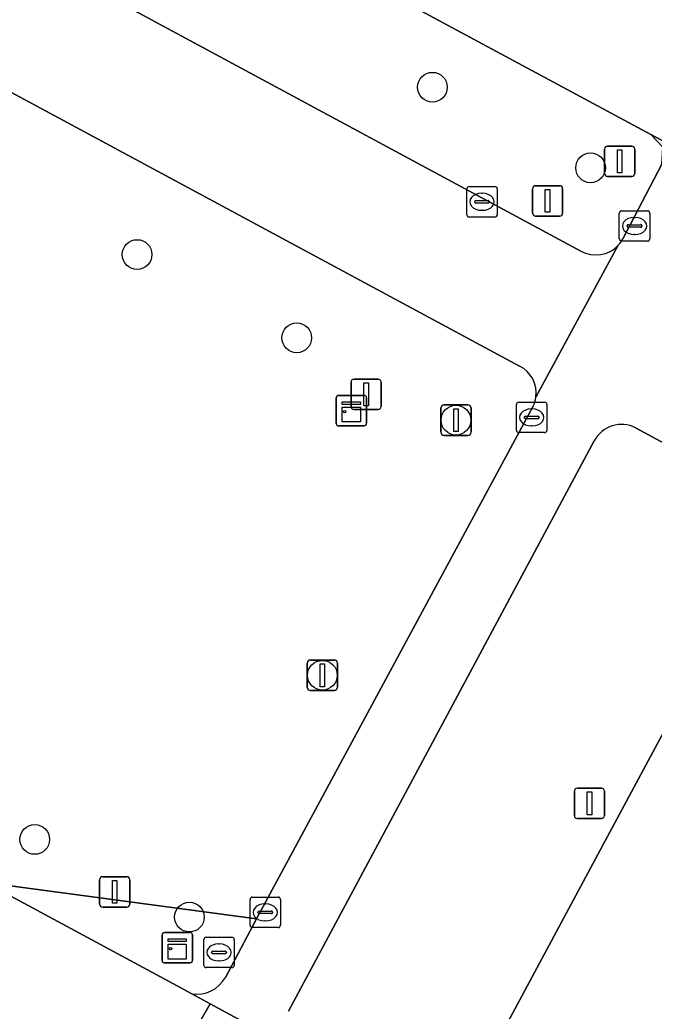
# Model space of a CAD drawing. Extents: x 159489 to 160304, y 383825 to 384531.
# Drawn here: x 159856.68 to 159877.55, y 384140.34 to 384172.94 of the extents above; entities that cross this region are included whole.
import ezdxf

# ---------------------------------------------------------------- set-up
doc = ezdxf.new("R2010")
doc.units = 0
for name, color, linetype in [('IMGEO_Berm_groen', 7, 'Continuous'), ('IMGEO_Boom', 7, 'Continuous'), ('IMGEO_Groenvoorziening', 7, 'Continuous'), ('IMGEO_Kast', 7, 'Continuous'), ('IMGEO_Kolk', 7, 'Continuous'), ('IMGEO_Lichtmast', 7, 'Continuous'), ('IMGEO_OVBaan_gesloten', 7, 'Continuous'), ('IMGEO_Rijbaan_lokaal_gesloten', 7, 'Continuous'), ('IMGEO_Rioolput', 7, 'Continuous'), ('IMGEO_Verkeersbordpaal', 7, 'Continuous'), ('IMGEO_Voetgangersgebied_gesloten', 7, 'Continuous')]:
    doc.layers.add(name, color=color, linetype=linetype)

msp = doc.modelspace()

# ---------------------------------------------------------------- linework, layer by layer
at = {"layer": 'IMGEO_Berm_groen'}
for points in [[(159875.621, 384145.351), (159877.35, 384148.57), (159879.235, 384152.071), (159881.839, 384156.886), (159876.938, 384159.522)], [(159875.579, 384159.098), (159865.52, 384140.339)], [(159851.185, 384099.877), (159859.407, 384115.156), (159875.621, 384145.351)]]:
    msp.add_lwpolyline(points, dxfattribs=at)
msp.add_arc((159876.471, 384158.628), 1.009, 62.4341, 152.2212, dxfattribs=at)
at = {"layer": 'IMGEO_Boom'}
for centre in [(159870.25, 384170.727), (159875.456, 384168.076), (159860.534, 384165.223), (159865.786, 384162.485), (159871.027, 384159.777), (159866.63, 384151.386), (159857.167, 384145.987), (159862.255, 384143.433)]:
    msp.add_circle(centre, 0.489, dxfattribs=at)
at = {"layer": 'IMGEO_Groenvoorziening'}
for points in [[(159769.966, 384216.295), (159764.813, 384206.538), (159759.321, 384196.257), (159855.536, 384144.567), (159864.468, 384143.379), (159873.563, 384160.232)], [(159876.519, 384165.738), (159877.8, 384168.201), (159877.835, 384168.75), (159877.443, 384169.17), (159836.881, 384190.972)], [(159833.842, 384187.583), (159875.137, 384165.334)], [(159873.122, 384161.552), (159828.032, 384185.836)], [(159864.468, 384143.379), (159855.536, 384144.567), (159861.705, 384141.252), (159862.337, 384140.91)], [(159863.439, 384141.451), (159864.468, 384143.379)]]:
    msp.add_lwpolyline(points, dxfattribs=at)
for centre, radius, start, end in [((159875.589, 384166.258), 1.065, 316.8097, 330.7778), ((159875.625, 384166.231), 1.021, 241.4705, 316.5609), ((159872.687, 384160.673), 0.98, 352.0068, 63.6684), ((159872.678, 384160.675), 0.99, 333.411, 351.9879), ((159862.502, 384141.966), 1.069, 261.1101, 331.1851)]:
    msp.add_arc(centre, radius, start, end, dxfattribs=at)
at = {"layer": 'IMGEO_Kast'}
for p, q in [((159867.085, 384159.666), (159867.085, 384160.507)), ((159867.085, 384160.507), (159867.085, 384159.666)), ((159867.16, 384160.591), (159868.001, 384160.591)), ((159868.001, 384160.591), (159867.16, 384160.591)), ((159868.085, 384160.516), (159868.085, 384159.675)), ((159868.085, 384159.675), (159868.085, 384160.516)), ((159868.01, 384159.591), (159867.169, 384159.591)), ((159867.169, 384159.591), (159868.01, 384159.591)), ((159861.432, 384142.927), (159862.273, 384142.927)), ((159862.273, 384142.927), (159861.432, 384142.927)), ((159861.357, 384142.002), (159861.357, 384142.843)), ((159861.357, 384142.843), (159861.357, 384142.002)), ((159862.357, 384142.852), (159862.357, 384142.011)), ((159862.357, 384142.011), (159862.357, 384142.852)), ((159862.282, 384141.927), (159861.441, 384141.927)), ((159861.441, 384141.927), (159862.282, 384141.927))]:
    msp.add_line(p, q, dxfattribs=at)
for points in [[(159867.28, 384160.381), (159867.88, 384160.381), (159867.88, 384160.296), (159867.28, 384160.296), (159867.28, 384160.381)], [(159867.28, 384160.206), (159867.88, 384160.206), (159867.88, 384159.717), (159867.28, 384159.717), (159867.28, 384160.206)], [(159861.552, 384142.717), (159862.152, 384142.717), (159862.152, 384142.632), (159861.552, 384142.632), (159861.552, 384142.717)], [(159861.552, 384142.542), (159862.152, 384142.542), (159862.152, 384142.053), (159861.552, 384142.053), (159861.552, 384142.542)]]:
    msp.add_lwpolyline(points, dxfattribs=at)
for centre in [(159867.364, 384160.055), (159861.636, 384142.391)]:
    msp.add_circle(centre, 0.0377, dxfattribs=at)
for centre, start, end in [((159867.163, 384160.513), 92.4484, 184.2845), ((159867.163, 384160.513), 92.4484, 184.2845), ((159868.007, 384160.513), 2.4484, 94.2845), ((159868.007, 384160.513), 2.4484, 94.2845), ((159867.163, 384159.669), 182.4484, 274.2845), ((159867.163, 384159.669), 182.4484, 274.2845), ((159868.007, 384159.669), 272.4484, 4.2845), ((159868.007, 384159.669), 272.4484, 4.2845), ((159861.435, 384142.849), 92.4484, 184.2845), ((159861.435, 384142.849), 92.4484, 184.2845), ((159862.279, 384142.849), 2.4484, 94.2845), ((159862.279, 384142.849), 2.4484, 94.2845), ((159861.435, 384142.005), 182.4484, 274.2845), ((159861.435, 384142.005), 182.4484, 274.2845), ((159862.279, 384142.005), 272.4484, 4.2845), ((159862.279, 384142.005), 272.4484, 4.2845)]:
    msp.add_arc(centre, 0.0779, start, end, dxfattribs=at)
at = {"layer": 'IMGEO_Kolk'}
for p, q in [((159871.383, 384166.532), (159871.383, 384167.384)), ((159871.458, 384167.458), (159872.31, 384167.458)), ((159872.384, 384167.384), (159872.384, 384166.532)), ((159871.685, 384167.001), (159872.083, 384167.001)), ((159871.871, 384167.238), (159871.896, 384167.238)), ((159871.642, 384166.952), (159871.642, 384166.964)), ((159872.08, 384166.915), (159871.682, 384166.915)), ((159871.894, 384166.678), (159871.869, 384166.678)), ((159872.126, 384166.964), (159872.126, 384166.952)), ((159872.31, 384166.458), (159871.458, 384166.458)), ((159876.402, 384165.737), (159876.402, 384166.589)), ((159876.477, 384166.663), (159877.329, 384166.663)), ((159876.89, 384166.443), (159876.915, 384166.443)), ((159877.403, 384166.589), (159877.403, 384165.737)), ((159876.661, 384166.157), (159876.661, 384166.169)), ((159877.099, 384166.12), (159876.701, 384166.12)), ((159876.704, 384166.206), (159877.102, 384166.206)), ((159877.145, 384166.169), (159877.145, 384166.157)), ((159876.913, 384165.883), (159876.888, 384165.883)), ((159877.329, 384165.663), (159876.477, 384165.663)), ((159873.017, 384159.441), (159873.017, 384160.293)), ((159873.092, 384160.367), (159873.944, 384160.367)), ((159873.505, 384160.147), (159873.53, 384160.147)), ((159874.018, 384160.293), (159874.018, 384159.441)), ((159873.276, 384159.861), (159873.276, 384159.873)), ((159873.714, 384159.824), (159873.316, 384159.824)), ((159873.319, 384159.91), (159873.717, 384159.91)), ((159873.76, 384159.873), (159873.76, 384159.861)), ((159873.528, 384159.587), (159873.503, 384159.587)), ((159873.944, 384159.367), (159873.092, 384159.367)), ((159864.251, 384143.163), (159864.251, 384144.015)), ((159864.326, 384144.089), (159865.178, 384144.089)), ((159864.739, 384143.869), (159864.764, 384143.869)), ((159865.252, 384144.015), (159865.252, 384143.163)), ((159864.51, 384143.583), (159864.51, 384143.595)), ((159864.948, 384143.546), (159864.55, 384143.546)), ((159864.553, 384143.632), (159864.951, 384143.632)), ((159864.994, 384143.595), (159864.994, 384143.583)), ((159864.762, 384143.309), (159864.737, 384143.309)), ((159865.178, 384143.089), (159864.326, 384143.089))]:
    msp.add_line(p, q, dxfattribs=at)
for points in [[(159871.383, 384166.532), (159871.383, 384167.384)], [(159871.458, 384167.458), (159872.31, 384167.458)], [(159872.384, 384167.384), (159872.384, 384166.532)], [(159872.31, 384166.458), (159871.458, 384166.458)], [(159876.402, 384165.737), (159876.402, 384166.589)], [(159876.477, 384166.663), (159877.329, 384166.663)], [(159877.403, 384166.589), (159877.403, 384165.737)], [(159877.329, 384165.663), (159876.477, 384165.663)], [(159873.017, 384159.441), (159873.017, 384160.293)], [(159873.092, 384160.367), (159873.944, 384160.367)], [(159874.018, 384160.293), (159874.018, 384159.441)], [(159873.944, 384159.367), (159873.092, 384159.367)], [(159864.251, 384143.163), (159864.251, 384144.015)], [(159864.326, 384144.089), (159865.178, 384144.089)], [(159865.252, 384144.015), (159865.252, 384143.163)], [(159865.178, 384143.089), (159864.326, 384143.089)]]:
    msp.add_lwpolyline(points, dxfattribs=at)
for centre, radius, start, end in [((159871.46, 384167.382), 0.0765, 91.552, 178.448), ((159871.46, 384167.382), 0.0765, 91.552, 178.448), ((159872.308, 384167.382), 0.0765, 1.552, 88.448), ((159872.308, 384167.382), 0.0765, 1.552, 88.448), ((159871.682, 384166.961), 0.0403, 85.8775, 175.7526), ((159872.087, 384166.963), 0.0386, 1.7309, 96.639), ((159871.679, 384166.951), 0.0366, 178.938, 274.7102), ((159872.083, 384166.958), 0.043, 264.8664, 352.4533), ((159871.46, 384166.534), 0.0765, 181.552, 268.448), ((159871.46, 384166.534), 0.0765, 181.552, 268.448), ((159872.308, 384166.534), 0.0765, 271.552, 358.448), ((159872.308, 384166.534), 0.0765, 271.552, 358.448), ((159876.479, 384166.587), 0.0765, 91.552, 178.448), ((159876.479, 384166.587), 0.0765, 91.552, 178.448), ((159877.327, 384166.587), 0.0765, 1.552, 88.448), ((159877.327, 384166.587), 0.0765, 1.552, 88.448), ((159876.701, 384166.166), 0.0403, 85.8775, 175.7526), ((159876.698, 384166.156), 0.0366, 178.938, 274.7102), ((159877.102, 384166.163), 0.043, 264.8664, 352.4533), ((159877.106, 384166.168), 0.0386, 1.7309, 96.639), ((159876.479, 384165.739), 0.0765, 181.552, 268.448), ((159876.479, 384165.739), 0.0765, 181.552, 268.448), ((159877.327, 384165.739), 0.0765, 271.552, 358.448), ((159877.327, 384165.739), 0.0765, 271.552, 358.448), ((159873.094, 384160.291), 0.0765, 91.552, 178.448), ((159873.094, 384160.291), 0.0765, 91.552, 178.448), ((159873.942, 384160.291), 0.0765, 1.552, 88.448), ((159873.942, 384160.291), 0.0765, 1.552, 88.448), ((159873.316, 384159.87), 0.0403, 85.8775, 175.7526), ((159873.313, 384159.86), 0.0366, 178.938, 274.7102), ((159873.717, 384159.867), 0.043, 264.8664, 352.4533), ((159873.721, 384159.872), 0.0386, 1.7309, 96.639), ((159873.094, 384159.443), 0.0765, 181.552, 268.448), ((159873.094, 384159.443), 0.0765, 181.552, 268.448), ((159873.942, 384159.443), 0.0765, 271.552, 358.448), ((159873.942, 384159.443), 0.0765, 271.552, 358.448), ((159864.328, 384144.013), 0.0765, 91.552, 178.448), ((159864.328, 384144.013), 0.0765, 91.552, 178.448), ((159865.176, 384144.013), 0.0765, 1.552, 88.448), ((159865.176, 384144.013), 0.0765, 1.552, 88.448), ((159864.55, 384143.592), 0.0403, 85.8775, 175.7526), ((159864.547, 384143.582), 0.0366, 178.938, 274.7102), ((159864.951, 384143.589), 0.043, 264.8664, 352.4533), ((159864.955, 384143.594), 0.0386, 1.7309, 96.639), ((159864.328, 384143.165), 0.0765, 181.552, 268.448), ((159864.328, 384143.165), 0.0765, 181.552, 268.448), ((159865.176, 384143.165), 0.0765, 271.552, 358.448), ((159865.176, 384143.165), 0.0765, 271.552, 358.448)]:
    msp.add_arc(centre, radius, start, end, dxfattribs=at)
for centre, major_axis, ratio, start_param, end_param in [((159871.87, 384166.958), (-0.387, 0.002), 0.722429, 4.712389, 7.853982), ((159871.895, 384166.958), (-0.39, 0.002), 0.717154, 1.570796, 4.712389), ((159876.889, 384166.163), (-0.387, 0.002), 0.722429, 4.712389, 7.853982), ((159876.914, 384166.163), (-0.39, 0.002), 0.717154, 1.570796, 4.712389), ((159873.504, 384159.867), (-0.387, 0.002), 0.722429, 4.712389, 7.853982), ((159873.529, 384159.867), (-0.39, 0.002), 0.717154, 1.570796, 4.712389), ((159864.738, 384143.589), (-0.387, 0.002), 0.722429, 4.712389, 7.853982), ((159864.763, 384143.589), (-0.39, 0.002), 0.717154, 1.570796, 4.712389)]:
    msp.add_ellipse(centre, major_axis=major_axis, ratio=ratio, start_param=start_param, end_param=end_param, dxfattribs=at)
at = {"layer": 'IMGEO_Lichtmast'}
for p, q in [((159867.675, 384161.126), (159868.465, 384161.126)), ((159868.465, 384161.126), (159867.675, 384161.126)), ((159867.575, 384160.226), (159867.575, 384161.026)), ((159867.575, 384161.026), (159867.575, 384160.226)), ((159868.565, 384161.026), (159868.565, 384160.226)), ((159868.565, 384160.226), (159868.565, 384161.026)), ((159870.532, 384159.377), (159870.532, 384160.177)), ((159870.532, 384160.177), (159870.532, 384159.377)), ((159870.632, 384160.277), (159871.422, 384160.277)), ((159871.422, 384160.277), (159870.632, 384160.277)), ((159871.522, 384160.177), (159871.522, 384159.377)), ((159871.522, 384159.377), (159871.522, 384160.177)), ((159868.465, 384160.126), (159867.675, 384160.126)), ((159867.675, 384160.126), (159868.465, 384160.126)), ((159871.422, 384159.277), (159870.632, 384159.277)), ((159870.632, 384159.277), (159871.422, 384159.277)), ((159866.135, 384150.986), (159866.135, 384151.786)), ((159866.135, 384151.786), (159866.135, 384150.986)), ((159866.235, 384151.886), (159867.025, 384151.886)), ((159867.025, 384151.886), (159866.235, 384151.886)), ((159867.125, 384151.786), (159867.125, 384150.986)), ((159867.125, 384150.986), (159867.125, 384151.786)), ((159867.025, 384150.886), (159866.235, 384150.886)), ((159866.235, 384150.886), (159867.025, 384150.886)), ((159874.922, 384146.775), (159874.922, 384147.575)), ((159874.922, 384147.575), (159874.922, 384146.775)), ((159875.022, 384147.675), (159875.812, 384147.675)), ((159875.812, 384147.675), (159875.022, 384147.675)), ((159875.912, 384147.575), (159875.912, 384146.775)), ((159875.912, 384146.775), (159875.912, 384147.575)), ((159875.812, 384146.675), (159875.022, 384146.675)), ((159875.022, 384146.675), (159875.812, 384146.675)), ((159859.302, 384143.862), (159859.302, 384144.662)), ((159859.302, 384144.662), (159859.302, 384143.862)), ((159859.402, 384144.762), (159860.192, 384144.762)), ((159860.192, 384144.762), (159859.402, 384144.762)), ((159860.292, 384144.662), (159860.292, 384143.862)), ((159860.292, 384143.862), (159860.292, 384144.662)), ((159860.192, 384143.762), (159859.402, 384143.762)), ((159859.402, 384143.762), (159860.192, 384143.762))]:
    msp.add_line(p, q, dxfattribs=at)
for points in [[(159867.995, 384161.001), (159868.145, 384161.001), (159868.145, 384160.251), (159867.995, 384160.251), (159867.995, 384161.001)], [(159870.952, 384160.152), (159871.102, 384160.152), (159871.102, 384159.402), (159870.952, 384159.402), (159870.952, 384160.152)], [(159866.555, 384151.761), (159866.705, 384151.761), (159866.705, 384151.011), (159866.555, 384151.011), (159866.555, 384151.761)], [(159875.342, 384147.55), (159875.492, 384147.55), (159875.492, 384146.8), (159875.342, 384146.8), (159875.342, 384147.55)], [(159859.722, 384144.637), (159859.872, 384144.637), (159859.872, 384143.887), (159859.722, 384143.887), (159859.722, 384144.637)]]:
    msp.add_lwpolyline(points, dxfattribs=at)
for centre, start, end in [((159867.675, 384161.026), 90, 180), ((159867.675, 384161.026), 90, 180), ((159868.465, 384161.026), 0, 90), ((159868.465, 384161.026), 360, 90), ((159867.675, 384160.226), 180, 270), ((159867.675, 384160.226), 180, 270), ((159868.465, 384160.226), 270, 0), ((159868.465, 384160.226), 270, 0), ((159870.632, 384160.177), 90, 180), ((159870.632, 384160.177), 90, 180), ((159871.422, 384160.177), 0, 90), ((159871.422, 384160.177), 360, 90), ((159870.632, 384159.377), 180, 270), ((159870.632, 384159.377), 180, 270), ((159871.422, 384159.377), 270, 0), ((159871.422, 384159.377), 270, 0), ((159866.235, 384151.786), 90, 180), ((159866.235, 384151.786), 90, 180), ((159867.025, 384151.786), 0, 90), ((159867.025, 384151.786), 360, 90), ((159866.235, 384150.986), 180, 270), ((159866.235, 384150.986), 180, 270), ((159867.025, 384150.986), 270, 0), ((159867.025, 384150.986), 270, 0), ((159875.022, 384147.575), 90, 180), ((159875.022, 384147.575), 90, 180), ((159875.812, 384147.575), 0, 90), ((159875.812, 384147.575), 360, 90), ((159875.022, 384146.775), 180, 270), ((159875.022, 384146.775), 180, 270), ((159875.812, 384146.775), 270, 0), ((159875.812, 384146.775), 270, 0), ((159859.402, 384144.662), 90, 180), ((159859.402, 384144.662), 90, 180), ((159860.192, 384144.662), 0, 90), ((159860.192, 384144.662), 360, 90), ((159859.402, 384143.862), 180, 270), ((159859.402, 384143.862), 180, 270), ((159860.192, 384143.862), 270, 0), ((159860.192, 384143.862), 270, 0)]:
    msp.add_arc(centre, 0.1, start, end, dxfattribs=at)
at = {"layer": 'IMGEO_OVBaan_gesloten'}
msp.add_lwpolyline([(159893.253, 384178.177), (159888.635, 384169.463), (159885.992, 384164.565), (159883.869, 384160.64), (159881.839, 384156.886), (159879.235, 384152.071), (159877.35, 384148.57), (159875.621, 384145.351), (159859.407, 384115.156), (159851.185, 384099.877), (159848.384, 384094.67), (159844.928, 384088.249)], dxfattribs=at)
at = {"layer": 'IMGEO_Rijbaan_lokaal_gesloten'}
for points in [[(159857.656, 384131.382), (159862.941, 384140.583), (159862.337, 384140.91), (159861.705, 384141.252), (159855.536, 384144.567), (159759.321, 384196.257)], [(159836.881, 384190.972), (159877.443, 384169.17), (159881.02, 384167.264), (159881.05, 384167.248), (159885.992, 384164.565), (159888.635, 384169.463), (159880.668, 384173.736)], [(159850.273, 384106.058), (159865.274, 384133.885), (159867.537, 384138.085), (159865.935, 384138.962), (159862.941, 384140.583), (159857.656, 384131.382), (159855.234, 384126.903), (159856.858, 384126.025), (159849.669, 384112.727), (159849.025, 384111.514), (159847.394, 384112.379), (159837.844, 384094.373), (159835.74, 384090.56), (159837.077, 384089.883)]]:
    msp.add_lwpolyline(points, dxfattribs=at)
at = {"layer": 'IMGEO_Rioolput'}
for p, q in [((159862.729, 384141.846), (159862.729, 384142.698)), ((159862.804, 384142.772), (159863.656, 384142.772)), ((159863.217, 384142.552), (159863.242, 384142.552)), ((159863.73, 384142.698), (159863.73, 384141.846)), ((159862.988, 384142.266), (159862.988, 384142.278)), ((159863.426, 384142.229), (159863.028, 384142.229)), ((159863.031, 384142.315), (159863.429, 384142.315)), ((159863.472, 384142.278), (159863.472, 384142.266)), ((159863.24, 384141.992), (159863.215, 384141.992)), ((159863.656, 384141.772), (159862.804, 384141.772))]:
    msp.add_line(p, q, dxfattribs=at)
for points in [[(159862.729, 384141.846), (159862.729, 384142.698)], [(159862.804, 384142.772), (159863.656, 384142.772)], [(159863.73, 384142.698), (159863.73, 384141.846)], [(159863.656, 384141.772), (159862.804, 384141.772)]]:
    msp.add_lwpolyline(points, dxfattribs=at)
for centre, radius, start, end in [((159862.806, 384142.696), 0.0765, 91.552, 178.448), ((159862.806, 384142.696), 0.0765, 91.552, 178.448), ((159863.654, 384142.696), 0.0765, 1.552, 88.448), ((159863.654, 384142.696), 0.0765, 1.552, 88.448), ((159863.028, 384142.275), 0.0403, 85.8775, 175.7526), ((159863.025, 384142.265), 0.0366, 178.938, 274.7102), ((159863.429, 384142.272), 0.043, 264.8664, 352.4533), ((159863.433, 384142.277), 0.0386, 1.7309, 96.639), ((159862.806, 384141.848), 0.0765, 181.552, 268.448), ((159862.806, 384141.848), 0.0765, 181.552, 268.448), ((159863.654, 384141.848), 0.0765, 271.552, 358.448), ((159863.654, 384141.848), 0.0765, 271.552, 358.448)]:
    msp.add_arc(centre, radius, start, end, dxfattribs=at)
for centre, major_axis, ratio, start_param, end_param in [((159863.216, 384142.272), (-0.387, 0.002), 0.722429, 4.712389, 7.853982), ((159863.241, 384142.272), (-0.39, 0.002), 0.717154, 1.570796, 4.712389)]:
    msp.add_ellipse(centre, major_axis=major_axis, ratio=ratio, start_param=start_param, end_param=end_param, dxfattribs=at)
at = {"layer": 'IMGEO_Verkeersbordpaal'}
for p, q in [((159875.918, 384167.89), (159875.918, 384168.69)), ((159875.918, 384168.69), (159875.918, 384167.89)), ((159876.018, 384168.79), (159876.808, 384168.79)), ((159876.808, 384168.79), (159876.018, 384168.79)), ((159876.908, 384168.69), (159876.908, 384167.89)), ((159876.908, 384167.89), (159876.908, 384168.69)), ((159876.808, 384167.79), (159876.018, 384167.79)), ((159876.018, 384167.79), (159876.808, 384167.79)), ((159873.546, 384166.587), (159873.546, 384167.387)), ((159873.546, 384167.387), (159873.546, 384166.587)), ((159873.646, 384167.487), (159874.436, 384167.487)), ((159874.436, 384167.487), (159873.646, 384167.487)), ((159874.536, 384167.387), (159874.536, 384166.587)), ((159874.536, 384166.587), (159874.536, 384167.387)), ((159874.436, 384166.487), (159873.646, 384166.487)), ((159873.646, 384166.487), (159874.436, 384166.487))]:
    msp.add_line(p, q, dxfattribs=at)
for points in [[(159876.338, 384168.665), (159876.488, 384168.665), (159876.488, 384167.915), (159876.338, 384167.915), (159876.338, 384168.665)], [(159873.966, 384167.362), (159874.116, 384167.362), (159874.116, 384166.612), (159873.966, 384166.612), (159873.966, 384167.362)]]:
    msp.add_lwpolyline(points, dxfattribs=at)
for centre, start, end in [((159876.018, 384168.69), 90, 180), ((159876.018, 384168.69), 90, 180), ((159876.808, 384168.69), 0, 90), ((159876.808, 384168.69), 360, 90), ((159876.018, 384167.89), 180, 270), ((159876.018, 384167.89), 180, 270), ((159876.808, 384167.89), 270, 0), ((159876.808, 384167.89), 270, 0), ((159873.646, 384167.387), 90, 180), ((159873.646, 384167.387), 90, 180), ((159874.436, 384167.387), 0, 90), ((159874.436, 384167.387), 360, 90), ((159873.646, 384166.587), 180, 270), ((159873.646, 384166.587), 180, 270), ((159874.436, 384166.587), 270, 0), ((159874.436, 384166.587), 270, 0)]:
    msp.add_arc(centre, 0.1, start, end, dxfattribs=at)
at = {"layer": 'IMGEO_Voetgangersgebied_gesloten'}
for points in [[(159875.137, 384165.334), (159833.842, 384187.583)], [(159828.032, 384185.836), (159873.122, 384161.552)], [(159881.02, 384167.264), (159877.443, 384169.17), (159877.835, 384168.75), (159877.8, 384168.201), (159876.519, 384165.738)], [(159873.658, 384160.537), (159876.366, 384165.529)], [(159876.366, 384165.529), (159873.658, 384160.537)], [(159876.938, 384159.522), (159881.839, 384156.886), (159883.869, 384160.64), (159878.977, 384163.255)], [(159873.563, 384160.232), (159864.468, 384143.379), (159863.439, 384141.451)], [(159865.52, 384140.339), (159875.579, 384159.098)], [(159862.337, 384140.91), (159862.941, 384140.583), (159865.935, 384138.962)]]:
    msp.add_lwpolyline(points, dxfattribs=at)
for centre, radius, start, end in [((159875.589, 384166.258), 1.065, 316.8097, 330.7778), ((159875.625, 384166.231), 1.021, 241.4705, 316.5609), ((159872.687, 384160.673), 0.98, 352.0068, 63.6684), ((159872.678, 384160.675), 0.99, 333.411, 351.9879), ((159876.471, 384158.628), 1.009, 62.4341, 152.2212), ((159862.502, 384141.966), 1.069, 261.1101, 331.1851)]:
    msp.add_arc(centre, radius, start, end, dxfattribs=at)

doc.saveas('drawing.dxf')
